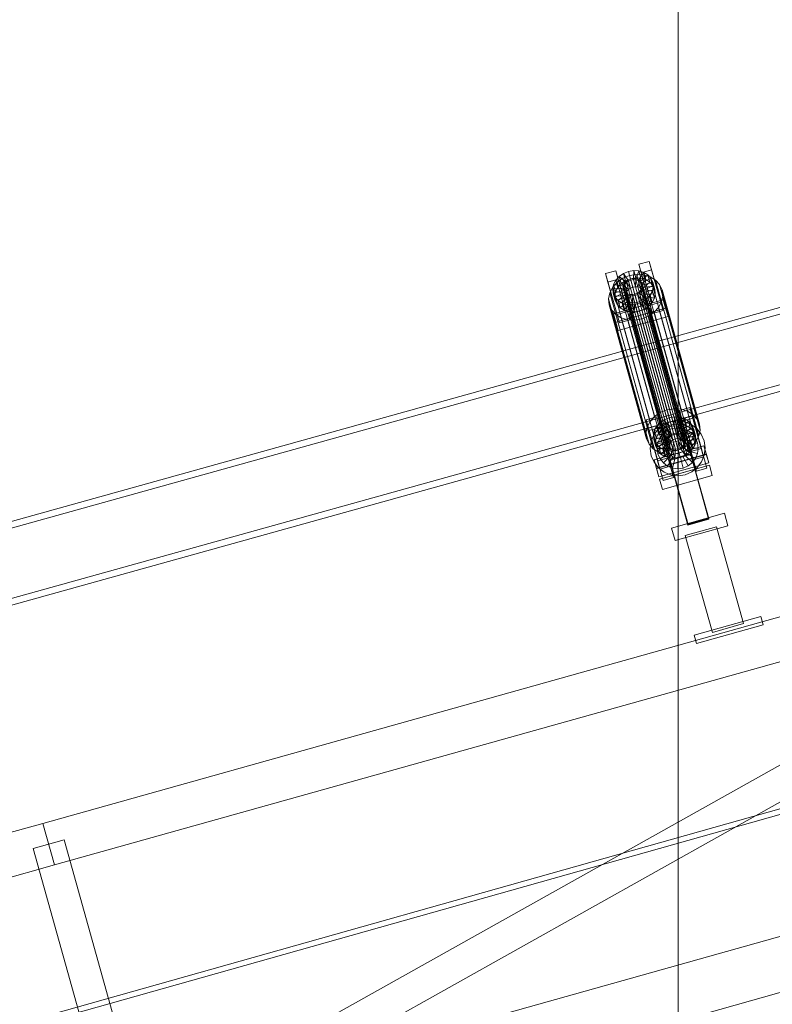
# Model space of a CAD drawing. Header units: millimetres. Extents: x -3490 to 61924, y -72580 to 6847.
# Tile 701 of 1056: x 6040 to 6737, y 1460 to 2372. Entities that reach past the tile are written whole.
import ezdxf

# ---------------------------------------------------------------- set-up
doc = ezdxf.new("R2010")
doc.units = ezdxf.units.MM
doc.layers.add('COTAS_P', color=1, linetype='Continuous', lineweight=0)
doc.layers.add('lateral_C01', color=7, linetype='Continuous', lineweight=0)
doc.dimstyles.new('R19_100', dxfattribs={"dimtxt": 250, "dimasz": 150, "dimexe": 150, "dimexo": 80, "dimgap": 100, "dimtad": 1, "dimtih": 1, "dimtoh": 1, "dimdsep": 46, "dimcen": 0.09, "dimadec": 0, "dimazin": 0, "dimtfac": 1, "dimtdec": 4, "dimtofl": 0, "dimtmove": 0, "dimatfit": 3, "dimfxl": 1, "dimtolj": 1, "dimtzin": 0, "dimarcsym": 0})

# ---------------------------------------------------------------- blocks, each defined once
blk = doc.blocks.new('DIM_R29_1')
at = {"layer": 'COTAS_P'}
for p, q in [((807.35, 1106.67), (9950.73, 3666.67)), ((9950.73, 3666.67), (9794.15, 3669.56)), ((9950.73, 3666.67), (9818.41, 3582.9)), ((10193.38, 2800), (9950.73, 3666.67)), ((807.35, 1106.67), (939.66, 1190.45)), ((1050, 240), (807.35, 1106.67)), ((807.35, 1106.67), (963.92, 1103.78))]:
    blk.add_line(p, q, dxfattribs=at)
blk.add_text('9495 P', height=250, rotation=15.64139, dxfattribs=at).set_placement((5352.08, 2482.97))
blk = doc.blocks.new('DIM_R29_27')
at = {"layer": 'COTAS_P'}
for p, q in [((5950, 3700), (6650, 3700)), ((6650, 3700), (6605, 3550)), ((6650, 1100), (6650, 3700)), ((6650, 3700), (6695, 3550)), ((6650, 1100), (6605, 1250)), ((6650, 1100), (6695, 1250)), ((5950, 1100), (6650, 1100))]:
    blk.add_line(p, q, dxfattribs=at)
blk.add_text('2600 P', height=250, rotation=90, dxfattribs=at).set_placement((6550, 2400))

msp = doc.modelspace()

# ---------------------------------------------------------------- linework, layer by layer
at = {"layer": 'lateral_C01'}
for p, q in [((1103.221, 51.156), (10242.208, 2626.749)), ((1104.577, 46.344), (10243.564, 2621.936)), ((7566.897, 2333.96), (6622.738, 2071.346)), ((6624.345, 2065.566), (7568.505, 2328.179)), ((6641.182, 2005.035), (7585.341, 2267.648)), ((7586.949, 2261.867), (6642.79, 1999.254)), ((6613.593, 2145.094), (6623.223, 2147.79)), ((6615.745, 2137.357), (6613.593, 2145.094)), ((6613.593, 2145.094), (6624.226, 2107.239)), ((6623.223, 2147.79), (6625.374, 2140.054)), ((6633.855, 2109.936), (6623.223, 2147.79)), ((6582.778, 2136.466), (6592.408, 2139.162)), ((6584.93, 2128.73), (6582.778, 2136.466)), ((6582.778, 2136.466), (6593.411, 2098.612)), ((6592.335, 2130.41), (6595.456, 2133.852)), ((6592.408, 2139.162), (6594.559, 2131.426)), ((6603.04, 2101.308), (6592.408, 2139.162)), ((6595.456, 2133.852), (6599.448, 2136.584)), ((6602.189, 2128.37), (6595.456, 2133.852)), ((6595.456, 2133.852), (6597.3, 2127.221)), ((6598.943, 2132.172), (6605.082, 2134.627)), ((6599.448, 2136.584), (6604.04, 2138.421)), ((6604.08, 2129.665), (6599.448, 2136.584)), ((6599.448, 2136.584), (6601.292, 2129.953)), ((6604.04, 2138.421), (6608.919, 2139.236)), ((6606.255, 2130.535), (6604.04, 2138.421)), ((6604.04, 2138.421), (6605.884, 2131.79)), ((6605.082, 2134.627), (6611.604, 2135.716)), ((6605.082, 2134.627), (6639.665, 2010.292)), ((6608.566, 2130.921), (6608.919, 2139.236)), ((6608.919, 2139.236), (6613.752, 2138.975)), ((6608.919, 2139.236), (6610.763, 2132.605)), ((6610.856, 2130.797), (6613.752, 2138.975)), ((6611.604, 2135.716), (6618.065, 2135.367)), ((6611.604, 2135.716), (6646.187, 2011.382)), ((6612.967, 2130.172), (6618.21, 2137.654)), ((6613.752, 2138.975), (6618.21, 2137.654)), ((6613.752, 2138.975), (6615.597, 2132.344)), ((6614.758, 2129.087), (6621.99, 2135.365)), ((6625.374, 2140.054), (6615.745, 2137.357)), ((6626.378, 2099.503), (6615.745, 2137.357)), ((6618.065, 2135.367), (6624.025, 2133.602)), ((6618.065, 2135.367), (6652.648, 2011.032)), ((6618.21, 2137.654), (6621.99, 2135.365)), ((6618.21, 2137.654), (6620.055, 2131.023)), ((6621.99, 2135.365), (6624.832, 2132.263)), ((6621.99, 2135.365), (6623.834, 2128.734)), ((6624.025, 2133.602), (6629.077, 2130.542)), ((6624.025, 2133.602), (6658.608, 2009.267)), ((6625.374, 2140.054), (6636.007, 2102.199)), ((6594.559, 2131.426), (6584.93, 2128.73)), ((6595.563, 2090.875), (6584.93, 2128.73)), ((6589.434, 2123.917), (6593.606, 2128.519)), ((6589.487, 2122.367), (6590.299, 2126.492)), ((6590.299, 2126.492), (6592.335, 2130.41)), ((6599.746, 2124.884), (6590.299, 2126.492)), ((6590.299, 2126.492), (6592.144, 2119.861)), ((6600.711, 2126.74), (6592.335, 2130.41)), ((6592.335, 2130.41), (6594.18, 2123.779)), ((6593.606, 2128.519), (6598.943, 2132.172)), ((6593.606, 2128.519), (6628.189, 2004.184)), ((6597.3, 2127.221), (6594.18, 2123.779)), ((6594.559, 2131.426), (6605.192, 2093.571)), ((6601.292, 2129.953), (6597.3, 2127.221)), ((6597.3, 2127.221), (6604.033, 2121.739)), ((6598.943, 2132.172), (6633.526, 2007.837)), ((6599.054, 2124.035), (6599.439, 2125.989)), ((6599.275, 2122.116), (6599.054, 2124.035)), ((6599.054, 2124.035), (6639.17, 1979.807)), ((6599.746, 2124.884), (6599.361, 2122.93)), ((6599.439, 2125.989), (6600.403, 2127.845)), ((6599.439, 2125.989), (6639.555, 1981.761)), ((6600.711, 2126.74), (6599.746, 2124.884)), ((6601.591, 2118.253), (6599.746, 2124.884)), ((6600.403, 2127.845), (6601.882, 2129.476)), ((6600.403, 2127.845), (6640.52, 1983.617)), ((6602.189, 2128.37), (6600.711, 2126.74)), ((6602.555, 2120.109), (6600.711, 2126.74)), ((6605.884, 2131.79), (6601.292, 2129.953)), ((6601.292, 2129.953), (6605.924, 2123.033)), ((6601.882, 2129.476), (6603.773, 2130.77)), ((6601.882, 2129.476), (6641.998, 1985.247)), ((6604.08, 2129.665), (6602.189, 2128.37)), ((6604.033, 2121.739), (6602.189, 2128.37)), ((6603.773, 2130.77), (6605.948, 2131.64)), ((6603.773, 2130.77), (6643.889, 1986.542)), ((6606.255, 2130.535), (6604.08, 2129.665)), ((6605.924, 2123.033), (6604.08, 2129.665)), ((6610.763, 2132.605), (6605.884, 2131.79)), ((6605.884, 2131.79), (6608.1, 2123.903)), ((6605.948, 2131.64), (6608.259, 2132.026)), ((6605.948, 2131.64), (6646.064, 1987.411)), ((6608.566, 2130.921), (6606.255, 2130.535)), ((6608.1, 2123.903), (6606.255, 2130.535)), ((6608.1, 2123.903), (6610.411, 2124.29)), ((6608.259, 2132.026), (6610.548, 2131.902)), ((6608.259, 2132.026), (6648.375, 1987.798)), ((6610.856, 2130.797), (6608.566, 2130.921)), ((6610.411, 2124.29), (6608.566, 2130.921)), ((6610.763, 2132.605), (6610.411, 2124.29)), ((6610.411, 2124.29), (6612.7, 2124.166)), ((6610.548, 2131.902), (6612.66, 2131.277)), ((6610.548, 2131.902), (6650.665, 1987.674)), ((6615.597, 2132.344), (6610.763, 2132.605)), ((6612.967, 2130.172), (6610.856, 2130.797)), ((6612.7, 2124.166), (6610.856, 2130.797)), ((6612.66, 2131.277), (6614.45, 2130.192)), ((6612.66, 2131.277), (6652.776, 1987.048)), ((6615.597, 2132.344), (6612.7, 2124.166)), ((6612.7, 2124.166), (6614.812, 2123.54)), ((6614.758, 2129.087), (6612.967, 2130.172)), ((6614.812, 2123.54), (6612.967, 2130.172)), ((6614.45, 2130.192), (6615.797, 2128.723)), ((6614.45, 2130.192), (6654.567, 1985.964)), ((6616.104, 2127.618), (6614.758, 2129.087)), ((6616.602, 2122.456), (6614.758, 2129.087)), ((6620.055, 2131.023), (6614.812, 2123.54)), ((6620.055, 2131.023), (6615.597, 2132.344)), ((6615.797, 2128.723), (6616.608, 2126.969)), ((6615.797, 2128.723), (6655.913, 1984.495)), ((6616.104, 2127.618), (6624.832, 2132.263)), ((6616.916, 2125.863), (6616.104, 2127.618)), ((6617.949, 2120.987), (6616.104, 2127.618)), ((6616.829, 2125.049), (6616.444, 2123.095)), ((6623.834, 2128.734), (6616.602, 2122.456)), ((6616.608, 2126.969), (6616.829, 2125.049)), ((6656.725, 1982.74), (6616.608, 2126.969)), ((6616.829, 2125.049), (6656.945, 1980.821)), ((6626.545, 2128.56), (6616.916, 2125.863)), ((6616.916, 2125.863), (6618.76, 2119.232)), ((6617.136, 2123.944), (6616.916, 2125.863)), ((6617.136, 2123.944), (6627.011, 2124.507)), ((6626.677, 2125.632), (6617.949, 2120.987)), ((6623.834, 2128.734), (6620.055, 2131.023)), ((6626.677, 2125.632), (6623.834, 2128.734)), ((6624.832, 2132.263), (6626.545, 2128.56)), ((6624.832, 2132.263), (6626.677, 2125.632)), ((6627.011, 2124.507), (6626.198, 2120.381)), ((6628.39, 2121.928), (6626.545, 2128.56)), ((6626.545, 2128.56), (6627.011, 2124.507)), ((6628.39, 2121.928), (6626.677, 2125.632)), ((6627.011, 2124.507), (6628.856, 2117.876)), ((6629.077, 2130.542), (6632.878, 2126.395)), ((6629.077, 2130.542), (6663.66, 2006.207)), ((6632.878, 2126.395), (6635.167, 2121.444)), ((6632.878, 2126.395), (6667.461, 2002.06)), ((6585.626, 2113.165), (6586.712, 2118.68)), ((6586.712, 2118.68), (6589.434, 2123.917)), ((6586.712, 2118.68), (6621.295, 1994.345)), ((6589.434, 2123.917), (6624.017, 1999.582)), ((6599.361, 2122.93), (6589.487, 2122.367)), ((6589.487, 2122.367), (6591.331, 2115.736)), ((6589.952, 2118.314), (6589.487, 2122.367)), ((6599.582, 2121.01), (6589.952, 2118.314)), ((6589.952, 2118.314), (6591.797, 2111.683)), ((6591.665, 2114.611), (6589.952, 2118.314)), ((6592.144, 2119.861), (6591.331, 2115.736)), ((6591.331, 2115.736), (6601.206, 2116.299)), ((6591.331, 2115.736), (6591.797, 2111.683)), ((6600.393, 2119.256), (6591.665, 2114.611)), ((6594.18, 2123.779), (6592.144, 2119.861)), ((6592.144, 2119.861), (6601.591, 2118.253)), ((6594.18, 2123.779), (6602.555, 2120.109)), ((6601.74, 2117.787), (6594.508, 2111.508)), ((6603.53, 2116.702), (6598.287, 2109.219)), ((6600.086, 2120.361), (6599.275, 2122.116)), ((6599.275, 2122.116), (6639.391, 1977.887)), ((6601.206, 2116.299), (6599.361, 2122.93)), ((6599.361, 2122.93), (6599.582, 2121.01)), ((6601.427, 2114.379), (6599.582, 2121.01)), ((6599.582, 2121.01), (6600.393, 2119.256)), ((6601.433, 2118.892), (6600.086, 2120.361)), ((6600.086, 2120.361), (6640.202, 1976.133)), ((6602.238, 2112.625), (6600.393, 2119.256)), ((6600.393, 2119.256), (6601.74, 2117.787)), ((6601.206, 2116.299), (6601.591, 2118.253)), ((6601.427, 2114.379), (6601.206, 2116.299)), ((6603.223, 2117.807), (6601.433, 2118.892)), ((6601.433, 2118.892), (6641.549, 1974.663)), ((6601.591, 2118.253), (6602.555, 2120.109)), ((6603.585, 2111.155), (6601.74, 2117.787)), ((6601.74, 2117.787), (6603.53, 2116.702)), ((6602.555, 2120.109), (6604.033, 2121.739)), ((6605.642, 2116.077), (6602.746, 2107.899)), ((6605.335, 2117.182), (6603.223, 2117.807)), ((6603.223, 2117.807), (6643.339, 1973.579)), ((6605.375, 2110.071), (6603.53, 2116.702)), ((6603.53, 2116.702), (6605.642, 2116.077)), ((6604.033, 2121.739), (6605.924, 2123.033)), ((6607.624, 2117.058), (6605.335, 2117.182)), ((6605.335, 2117.182), (6645.451, 1972.954)), ((6607.486, 2109.446), (6605.642, 2116.077)), ((6605.642, 2116.077), (6607.931, 2115.953)), ((6605.924, 2123.033), (6608.1, 2123.903)), ((6607.931, 2115.953), (6607.579, 2107.638)), ((6609.935, 2117.444), (6607.624, 2117.058)), ((6607.624, 2117.058), (6647.74, 1972.83)), ((6607.931, 2115.953), (6610.243, 2116.339)), ((6609.776, 2109.322), (6607.931, 2115.953)), ((6612.11, 2118.314), (6609.935, 2117.444)), ((6609.935, 2117.444), (6650.051, 1973.216)), ((6610.243, 2116.339), (6612.418, 2117.209)), ((6610.243, 2116.339), (6612.458, 2108.453)), ((6612.087, 2109.708), (6610.243, 2116.339)), ((6614.001, 2119.609), (6612.11, 2118.314)), ((6612.11, 2118.314), (6652.227, 1974.086)), ((6612.418, 2117.209), (6614.309, 2118.503)), ((6612.418, 2117.209), (6617.05, 2110.289)), ((6614.262, 2110.578), (6612.418, 2117.209)), ((6615.479, 2121.239), (6614.001, 2119.609)), ((6614.001, 2119.609), (6654.118, 1975.38)), ((6614.309, 2118.503), (6615.787, 2120.134)), ((6614.309, 2118.503), (6621.042, 2113.022)), ((6616.153, 2111.872), (6614.309, 2118.503)), ((6614.812, 2123.54), (6616.602, 2122.456)), ((6616.444, 2123.095), (6615.479, 2121.239)), ((6615.479, 2121.239), (6655.596, 1977.011)), ((6615.787, 2120.134), (6616.751, 2121.989)), ((6615.787, 2120.134), (6624.162, 2116.464)), ((6617.631, 2113.503), (6615.787, 2120.134)), ((6616.444, 2123.095), (6656.56, 1978.866)), ((6616.602, 2122.456), (6617.949, 2120.987)), ((6616.751, 2121.989), (6617.136, 2123.944)), ((6616.751, 2121.989), (6626.198, 2120.381)), ((6618.596, 2115.358), (6616.751, 2121.989)), ((6618.981, 2117.313), (6617.136, 2123.944)), ((6618.596, 2115.358), (6617.631, 2113.503)), ((6617.949, 2120.987), (6618.76, 2119.232)), ((6618.981, 2117.313), (6618.596, 2115.358)), ((6628.043, 2113.75), (6618.596, 2115.358)), ((6618.76, 2119.232), (6628.39, 2121.928)), ((6618.76, 2119.232), (6618.981, 2117.313)), ((6628.856, 2117.876), (6618.981, 2117.313)), ((6624.162, 2116.464), (6621.042, 2113.022)), ((6626.198, 2120.381), (6624.162, 2116.464)), ((6624.162, 2116.464), (6626.007, 2109.833)), ((6626.198, 2120.381), (6628.043, 2113.75)), ((6628.043, 2113.75), (6628.856, 2117.876)), ((6628.856, 2117.876), (6628.39, 2121.928)), ((6635.79, 2116.026), (6634.704, 2110.51)), ((6635.167, 2121.444), (6635.79, 2116.026)), ((6669.751, 1997.109), (6635.167, 2121.444)), ((6635.79, 2116.026), (6670.373, 1991.691)), ((6586.249, 2107.747), (6585.626, 2113.165)), ((6585.626, 2113.165), (6620.209, 1988.83)), ((6588.538, 2102.796), (6586.249, 2107.747)), ((6586.249, 2107.747), (6620.832, 1983.412)), ((6590.079, 2099.38), (6636.301, 2112.322)), ((6591.665, 2114.611), (6593.51, 2107.979)), ((6594.508, 2111.508), (6591.665, 2114.611)), ((6591.797, 2111.683), (6601.427, 2114.379)), ((6591.797, 2111.683), (6593.51, 2107.979)), ((6593.51, 2107.979), (6602.238, 2112.625)), ((6593.51, 2107.979), (6596.353, 2104.877)), ((6594.508, 2111.508), (6596.353, 2104.877)), ((6598.287, 2109.219), (6594.508, 2111.508)), ((6596.353, 2104.877), (6603.585, 2111.155)), ((6598.287, 2109.219), (6600.132, 2102.588)), ((6602.746, 2107.899), (6598.287, 2109.219)), ((6600.132, 2102.588), (6605.375, 2110.071)), ((6602.238, 2112.625), (6601.427, 2114.379)), ((6603.585, 2111.155), (6602.238, 2112.625)), ((6602.746, 2107.899), (6604.59, 2101.268)), ((6607.579, 2107.638), (6602.746, 2107.899)), ((6605.375, 2110.071), (6603.585, 2111.155)), ((6604.59, 2101.268), (6607.486, 2109.446)), ((6607.486, 2109.446), (6605.375, 2110.071)), ((6609.776, 2109.322), (6607.486, 2109.446)), ((6612.458, 2108.453), (6607.579, 2107.638)), ((6607.579, 2107.638), (6609.423, 2101.006)), ((6609.423, 2101.006), (6609.776, 2109.322)), ((6612.087, 2109.708), (6609.776, 2109.322)), ((6614.262, 2110.578), (6612.087, 2109.708)), ((6614.302, 2101.822), (6612.087, 2109.708)), ((6617.05, 2110.289), (6612.458, 2108.453)), ((6612.458, 2108.453), (6614.302, 2101.822)), ((6616.153, 2111.872), (6614.262, 2110.578)), ((6618.894, 2103.658), (6614.262, 2110.578)), ((6617.631, 2113.503), (6616.153, 2111.872)), ((6622.886, 2106.39), (6616.153, 2111.872)), ((6621.042, 2113.022), (6617.05, 2110.289)), ((6617.05, 2110.289), (6618.894, 2103.658)), ((6626.007, 2109.833), (6617.631, 2113.503)), ((6618.894, 2103.658), (6622.886, 2106.39)), ((6621.042, 2113.022), (6622.886, 2106.39)), ((6622.886, 2106.39), (6626.007, 2109.833)), ((6633.855, 2109.936), (6624.226, 2107.239)), ((6624.226, 2107.239), (6626.378, 2099.503)), ((6626.007, 2109.833), (6628.043, 2113.75)), ((6634.704, 2110.51), (6631.982, 2105.273)), ((6636.007, 2102.199), (6633.855, 2109.936)), ((6634.704, 2110.51), (6669.287, 1986.176)), ((6636.301, 2112.322), (6638.453, 2104.585)), ((6638.516, 2104.435), (6636.301, 2112.322)), ((6592.339, 2098.649), (6588.538, 2102.796)), ((6588.538, 2102.796), (6623.121, 1978.461)), ((6592.231, 2091.644), (6590.079, 2099.38)), ((6590.079, 2099.38), (6592.294, 2091.494)), ((6638.453, 2104.585), (6592.231, 2091.644)), ((6638.516, 2104.435), (6592.294, 2091.494)), ((6597.391, 2095.589), (6592.339, 2098.649)), ((6592.339, 2098.649), (6626.922, 1974.314)), ((6603.04, 2101.308), (6593.411, 2098.612)), ((6593.411, 2098.612), (6595.563, 2090.875)), ((6594.446, 2083.757), (6640.668, 2096.699)), ((6596.353, 2104.877), (6600.132, 2102.588)), ((6600.132, 2102.588), (6604.59, 2101.268)), ((6605.192, 2093.571), (6603.04, 2101.308)), ((6604.59, 2101.268), (6609.423, 2101.006)), ((6604.602, 2099.409), (6623.861, 2104.802)), ((6604.671, 2099.164), (6604.602, 2099.409)), ((6659.233, 1904.298), (6604.602, 2099.409)), ((6623.93, 2104.556), (6604.671, 2099.164)), ((6659.302, 1904.053), (6604.671, 2099.164)), ((6609.423, 2101.006), (6614.302, 2101.822)), ((6614.302, 2101.822), (6618.894, 2103.658)), ((6622.473, 2097.019), (6616.335, 2094.564)), ((6627.81, 2100.672), (6622.473, 2097.019)), ((6622.473, 2097.019), (6657.057, 1972.684)), ((6623.861, 2104.802), (6623.93, 2104.556)), ((6678.493, 1909.691), (6623.861, 2104.802)), ((6623.93, 2104.556), (6678.561, 1909.446)), ((6626.378, 2099.503), (6636.007, 2102.199)), ((6631.982, 2105.273), (6627.81, 2100.672)), ((6627.81, 2100.672), (6662.394, 1976.337)), ((6631.982, 2105.273), (6666.565, 1980.939)), ((6638.453, 2104.585), (6640.668, 2096.699)), ((6640.668, 2096.699), (6638.516, 2104.435)), ((6594.446, 2083.757), (6592.231, 2091.644)), ((6592.294, 2091.494), (6594.446, 2083.757)), ((6595.563, 2090.875), (6605.192, 2093.571)), ((6603.351, 2093.824), (6597.391, 2095.589)), ((6597.391, 2095.589), (6631.974, 1971.254)), ((6609.812, 2093.474), (6603.351, 2093.824)), ((6603.351, 2093.824), (6637.934, 1969.489)), ((6616.335, 2094.564), (6609.812, 2093.474)), ((6609.812, 2093.474), (6644.395, 1969.139)), ((6616.335, 2094.564), (6650.918, 1970.229)), ((6622.738, 2071.346), (5678.578, 1808.733)), ((6641.182, 2005.035), (6622.738, 2071.346)), ((6622.738, 2071.346), (6624.345, 2065.566)), ((5680.186, 1802.953), (6624.345, 2065.566)), ((6624.345, 2065.566), (6642.79, 1999.254)), ((6633.526, 2007.837), (6628.189, 2004.184)), ((6639.665, 2010.292), (6633.526, 2007.837)), ((6646.187, 2011.382), (6639.665, 2010.292)), ((6652.648, 2011.032), (6646.187, 2011.382)), ((6651.25, 2009.707), (6660.88, 2012.403)), ((6653.402, 2001.971), (6651.25, 2009.707)), ((6651.25, 2009.707), (6661.883, 1971.853)), ((6658.608, 2009.267), (6652.648, 2011.032)), ((6663.66, 2006.207), (6658.608, 2009.267)), ((6660.88, 2012.403), (6663.032, 2004.667)), ((6671.513, 1974.549), (6660.88, 2012.403)), ((6667.461, 2002.06), (6663.66, 2006.207)), ((5697.022, 1742.421), (6641.182, 2005.035)), ((6642.79, 1999.254), (5698.63, 1736.641)), ((6620.435, 2001.079), (6630.065, 2003.776)), ((6622.587, 1993.343), (6620.435, 2001.079)), ((6620.435, 2001.079), (6631.068, 1963.225)), ((6624.017, 1999.582), (6621.295, 1994.345)), ((6628.189, 2004.184), (6624.017, 1999.582)), ((6629.992, 1995.023), (6633.113, 1998.465)), ((6630.065, 2003.776), (6632.217, 1996.039)), ((6640.698, 1965.921), (6630.065, 2003.776)), ((6631.477, 1992.553), (6636.692, 1996.648)), ((6633.113, 1998.465), (6637.105, 2001.198)), ((6639.846, 1992.984), (6633.113, 1998.465)), ((6633.113, 1998.465), (6634.957, 1991.834)), ((6636.692, 1996.648), (6642.79, 1999.254)), ((6637.105, 2001.198), (6641.697, 2003.034)), ((6641.737, 1994.278), (6637.105, 2001.198)), ((6637.105, 2001.198), (6638.95, 1994.567)), ((6643.542, 1996.403), (6638.95, 1994.567)), ((6641.697, 2003.034), (6646.576, 2003.849)), ((6643.912, 1995.148), (6641.697, 2003.034)), ((6641.697, 2003.034), (6643.542, 1996.403)), ((6642.79, 1999.254), (6649.354, 2000.193)), ((6648.42, 1997.218), (6643.542, 1996.403)), ((6643.542, 1996.403), (6645.757, 1988.517)), ((6646.223, 1995.534), (6646.576, 2003.849)), ((6646.576, 2003.849), (6651.409, 2003.588)), ((6646.576, 2003.849), (6648.42, 1997.218)), ((6648.42, 1997.218), (6648.068, 1988.903)), ((6653.254, 1996.957), (6648.42, 1997.218)), ((6648.513, 1995.41), (6651.409, 2003.588)), ((6649.354, 2000.193), (6655.937, 1999.401)), ((6653.254, 1996.957), (6650.357, 1988.779)), ((6650.625, 1994.785), (6655.867, 2002.268)), ((6651.409, 2003.588), (6655.867, 2002.268)), ((6651.409, 2003.588), (6653.254, 1996.957)), ((6652.415, 1993.7), (6659.647, 1999.979)), ((6657.712, 1995.637), (6653.254, 1996.957)), ((6663.032, 2004.667), (6653.402, 2001.971)), ((6664.035, 1964.116), (6653.402, 2001.971)), ((6653.761, 1992.231), (6662.49, 1996.876)), ((6654.029, 1999.909), (6663.659, 2002.605)), ((6654.029, 1999.909), (6666.971, 1953.686)), ((6655.867, 2002.268), (6659.647, 1999.979)), ((6655.867, 2002.268), (6657.712, 1995.637)), ((6655.937, 1999.401), (6662.091, 1996.932)), ((6659.647, 1999.979), (6662.49, 1996.876)), ((6659.647, 1999.979), (6661.491, 1993.347)), ((6662.091, 1996.932), (6667.396, 1992.955)), ((6662.49, 1996.876), (6664.202, 1993.173)), ((6662.49, 1996.876), (6664.334, 1990.245)), ((6663.032, 2004.667), (6673.664, 1966.812)), ((6676.601, 1956.382), (6663.659, 2002.605)), ((6669.751, 1997.109), (6667.461, 2002.06)), ((6670.373, 1991.691), (6669.751, 1997.109)), ((6621.295, 1994.345), (6620.209, 1988.83)), ((6620.209, 1988.83), (6620.832, 1983.412)), ((6632.217, 1996.039), (6622.587, 1993.343)), ((6633.22, 1955.489), (6622.587, 1993.343)), ((6623.214, 1991.281), (6632.844, 1993.977)), ((6623.214, 1991.281), (6636.156, 1945.059)), ((6625.031, 1981.094), (6627.5, 1987.248)), ((6627.144, 1986.98), (6627.956, 1991.106)), ((6637.019, 1987.543), (6627.144, 1986.98)), ((6627.5, 1987.248), (6631.477, 1992.553)), ((6627.956, 1991.106), (6629.992, 1995.023)), ((6637.404, 1989.498), (6627.956, 1991.106)), ((6627.956, 1991.106), (6629.801, 1984.475)), ((6631.837, 1988.392), (6629.801, 1984.475)), ((6638.368, 1991.353), (6629.992, 1995.023)), ((6629.992, 1995.023), (6631.837, 1988.392)), ((6634.957, 1991.834), (6631.837, 1988.392)), ((6631.837, 1988.392), (6640.212, 1984.722)), ((6632.217, 1996.039), (6642.849, 1958.185)), ((6645.786, 1947.755), (6632.844, 1993.977)), ((6633.078, 1984.11), (6636.053, 1988.078)), ((6638.95, 1994.567), (6634.957, 1991.834)), ((6634.957, 1991.834), (6641.691, 1986.352)), ((6636.053, 1988.078), (6639.954, 1991.142)), ((6643.203, 1981.087), (6636.053, 1988.078)), ((6637.404, 1989.498), (6637.019, 1987.543)), ((6638.863, 1980.912), (6637.019, 1987.543)), ((6637.019, 1987.543), (6637.239, 1985.624)), ((6638.368, 1991.353), (6637.404, 1989.498)), ((6639.248, 1982.866), (6637.404, 1989.498)), ((6639.846, 1992.984), (6638.368, 1991.353)), ((6640.212, 1984.722), (6638.368, 1991.353)), ((6638.95, 1994.567), (6643.582, 1987.647)), ((6641.737, 1994.278), (6639.846, 1992.984)), ((6641.691, 1986.352), (6639.846, 1992.984)), ((6639.954, 1991.142), (6644.515, 1993.091)), ((6645.051, 1982.538), (6639.954, 1991.142)), ((6641.691, 1986.352), (6643.582, 1987.647)), ((6643.912, 1995.148), (6641.737, 1994.278)), ((6643.582, 1987.647), (6641.737, 1994.278)), ((6643.582, 1987.647), (6645.757, 1988.517)), ((6646.064, 1987.411), (6643.889, 1986.542)), ((6646.223, 1995.534), (6643.912, 1995.148)), ((6645.757, 1988.517), (6643.912, 1995.148)), ((6644.515, 1993.091), (6649.425, 1993.793)), ((6647.211, 1983.461), (6644.515, 1993.091)), ((6645.757, 1988.517), (6648.068, 1988.903)), ((6648.375, 1987.798), (6646.064, 1987.411)), ((6648.513, 1995.41), (6646.223, 1995.534)), ((6648.068, 1988.903), (6646.223, 1995.534)), ((6648.068, 1988.903), (6650.357, 1988.779)), ((6650.665, 1987.674), (6648.375, 1987.798)), ((6650.625, 1994.785), (6648.513, 1995.41)), ((6650.357, 1988.779), (6648.513, 1995.41)), ((6649.537, 1983.794), (6649.425, 1993.793)), ((6649.425, 1993.793), (6654.35, 1993.201)), ((6650.357, 1988.779), (6652.469, 1988.154)), ((6652.415, 1993.7), (6650.625, 1994.785)), ((6652.469, 1988.154), (6650.625, 1994.785)), ((6652.776, 1987.048), (6650.665, 1987.674)), ((6651.87, 1983.514), (6654.35, 1993.201)), ((6653.761, 1992.231), (6652.415, 1993.7)), ((6654.259, 1987.069), (6652.415, 1993.7)), ((6657.712, 1995.637), (6652.469, 1988.154)), ((6652.469, 1988.154), (6654.259, 1987.069)), ((6654.573, 1990.477), (6653.761, 1992.231)), ((6655.606, 1985.6), (6653.761, 1992.231)), ((6654.05, 1982.639), (6658.953, 1991.354)), ((6661.491, 1993.347), (6654.259, 1987.069)), ((6654.35, 1993.201), (6658.953, 1991.354)), ((6654.408, 1986.603), (6654.793, 1988.557)), ((6664.202, 1993.173), (6654.573, 1990.477)), ((6654.573, 1990.477), (6656.417, 1983.846)), ((6654.793, 1988.557), (6654.573, 1990.477)), ((6654.793, 1988.557), (6664.668, 1989.12)), ((6656.638, 1981.926), (6654.793, 1988.557)), ((6664.334, 1990.245), (6655.606, 1985.6)), ((6655.93, 1981.229), (6662.922, 1988.379)), ((6661.491, 1993.347), (6657.712, 1995.637)), ((6658.953, 1991.354), (6662.922, 1988.379)), ((6664.334, 1990.245), (6661.491, 1993.347)), ((6662.922, 1988.379), (6665.985, 1984.478)), ((6664.668, 1989.12), (6663.856, 1984.995)), ((6666.047, 1986.542), (6664.202, 1993.173)), ((6664.202, 1993.173), (6664.668, 1989.12)), ((6666.047, 1986.542), (6664.334, 1990.245)), ((6664.668, 1989.12), (6666.513, 1982.489)), ((6667.396, 1992.955), (6671.491, 1987.74)), ((6669.287, 1986.176), (6670.373, 1991.691)), ((6671.491, 1987.74), (6674.097, 1981.643)), ((6620.832, 1983.412), (6623.121, 1978.461)), ((6623.121, 1978.461), (6626.922, 1974.314)), ((6624.24, 1974.51), (6625.031, 1981.094)), ((6627.144, 1986.98), (6628.988, 1980.349)), ((6627.61, 1982.927), (6627.144, 1986.98)), ((6637.239, 1985.624), (6627.61, 1982.927)), ((6627.61, 1982.927), (6629.454, 1976.296)), ((6629.322, 1979.224), (6627.61, 1982.927)), ((6629.801, 1984.475), (6628.988, 1980.349)), ((6628.988, 1980.349), (6638.863, 1980.912)), ((6628.988, 1980.349), (6629.454, 1976.296)), ((6638.051, 1983.869), (6629.322, 1979.224)), ((6629.322, 1979.224), (6631.167, 1972.593)), ((6632.165, 1976.122), (6629.322, 1979.224)), ((6629.454, 1976.296), (6639.084, 1978.992)), ((6629.801, 1984.475), (6639.248, 1982.866)), ((6630.639, 1974.582), (6631.231, 1979.506)), ((6631.231, 1979.506), (6633.078, 1984.11)), ((6640.919, 1977.027), (6631.231, 1979.506)), ((6639.397, 1982.4), (6632.165, 1976.122)), ((6641.794, 1979.207), (6633.078, 1984.11)), ((6641.187, 1981.316), (6635.945, 1973.833)), ((6639.084, 1978.992), (6637.239, 1985.624)), ((6637.239, 1985.624), (6638.051, 1983.869)), ((6639.895, 1977.238), (6638.051, 1983.869)), ((6638.051, 1983.869), (6639.397, 1982.4)), ((6638.863, 1980.912), (6639.248, 1982.866)), ((6639.084, 1978.992), (6638.863, 1980.912)), ((6639.895, 1977.238), (6639.084, 1978.992)), ((6639.555, 1981.761), (6639.17, 1979.807)), ((6639.17, 1979.807), (6639.391, 1977.887)), ((6639.248, 1982.866), (6640.212, 1984.722)), ((6641.242, 1975.769), (6639.397, 1982.4)), ((6639.397, 1982.4), (6641.187, 1981.316)), ((6640.52, 1983.617), (6639.555, 1981.761)), ((6640.212, 1984.722), (6641.691, 1986.352)), ((6643.299, 1980.69), (6640.403, 1972.512)), ((6641.998, 1985.247), (6640.52, 1983.617)), ((6640.919, 1977.027), (6641.794, 1979.207)), ((6643.032, 1974.684), (6641.187, 1981.316)), ((6641.187, 1981.316), (6643.299, 1980.69)), ((6641.794, 1979.207), (6643.203, 1981.087)), ((6643.889, 1986.542), (6641.998, 1985.247)), ((6643.203, 1981.087), (6645.051, 1982.538)), ((6645.144, 1974.059), (6643.299, 1980.69)), ((6643.299, 1980.69), (6645.589, 1980.566)), ((6645.051, 1982.538), (6647.211, 1983.461)), ((6645.589, 1980.566), (6645.236, 1972.251)), ((6645.589, 1980.566), (6647.9, 1980.952)), ((6647.433, 1973.935), (6645.589, 1980.566)), ((6647.211, 1983.461), (6649.537, 1983.794)), ((6647.9, 1980.952), (6650.075, 1981.822)), ((6647.9, 1980.952), (6650.115, 1973.066)), ((6649.744, 1974.321), (6647.9, 1980.952)), ((6649.537, 1983.794), (6651.87, 1983.514)), ((6650.075, 1981.822), (6651.966, 1983.117)), ((6650.075, 1981.822), (6654.707, 1974.903)), ((6651.919, 1975.191), (6650.075, 1981.822)), ((6651.87, 1983.514), (6654.05, 1982.639)), ((6651.966, 1983.117), (6653.444, 1984.747)), ((6651.966, 1983.117), (6658.699, 1977.635)), ((6653.81, 1976.485), (6651.966, 1983.117)), ((6654.567, 1985.964), (6652.776, 1987.048)), ((6653.444, 1984.747), (6654.408, 1986.603)), ((6653.444, 1984.747), (6661.82, 1981.077)), ((6655.288, 1978.116), (6653.444, 1984.747)), ((6655.288, 1978.116), (6653.81, 1976.485)), ((6654.05, 1982.639), (6655.93, 1981.229)), ((6654.259, 1987.069), (6655.606, 1985.6)), ((6654.408, 1986.603), (6663.856, 1984.995)), ((6656.253, 1979.972), (6654.408, 1986.603)), ((6655.913, 1984.495), (6654.567, 1985.964)), ((6656.253, 1979.972), (6655.288, 1978.116)), ((6663.664, 1974.446), (6655.288, 1978.116)), ((6655.596, 1977.011), (6656.56, 1978.866)), ((6655.606, 1985.6), (6656.417, 1983.846)), ((6656.725, 1982.74), (6655.913, 1984.495)), ((6655.93, 1981.229), (6657.381, 1979.382)), ((6656.638, 1981.926), (6656.253, 1979.972)), ((6665.7, 1978.363), (6656.253, 1979.972)), ((6656.417, 1983.846), (6666.047, 1986.542)), ((6656.417, 1983.846), (6656.638, 1981.926)), ((6656.56, 1978.866), (6656.945, 1980.821)), ((6666.513, 1982.489), (6656.638, 1981.926)), ((6656.945, 1980.821), (6656.725, 1982.74)), ((6657.381, 1979.382), (6665.985, 1984.478)), ((6657.381, 1979.382), (6658.305, 1977.221)), ((6667.934, 1979.917), (6658.305, 1977.221)), ((6661.82, 1981.077), (6658.699, 1977.635)), ((6663.856, 1984.995), (6661.82, 1981.077)), ((6661.82, 1981.077), (6663.664, 1974.446)), ((6662.394, 1976.337), (6666.565, 1980.939)), ((6663.664, 1974.446), (6665.7, 1978.363)), ((6663.856, 1984.995), (6665.7, 1978.363)), ((6665.7, 1978.363), (6666.513, 1982.489)), ((6665.985, 1984.478), (6667.934, 1979.917)), ((6666.513, 1982.489), (6666.047, 1986.542)), ((6666.565, 1980.939), (6669.287, 1986.176)), ((6667.934, 1979.917), (6668.637, 1975.007)), ((6674.097, 1981.643), (6675.036, 1975.079)), ((6625.179, 1967.946), (6624.24, 1974.51)), ((6626.922, 1974.314), (6631.974, 1971.254)), ((6627.736, 1963.993), (6673.958, 1976.935)), ((6629.454, 1976.296), (6631.167, 1972.593)), ((6676.11, 1969.199), (6629.888, 1956.257)), ((6676.174, 1969.049), (6629.951, 1956.107)), ((6640.638, 1974.694), (6630.639, 1974.582)), ((6631.342, 1969.672), (6630.639, 1974.582)), ((6631.167, 1972.593), (6639.895, 1977.238)), ((6631.167, 1972.593), (6634.01, 1969.491)), ((6640.971, 1972.368), (6631.342, 1969.672)), ((6633.291, 1965.111), (6631.342, 1969.672)), ((6631.974, 1971.254), (6637.934, 1969.489)), ((6632.165, 1976.122), (6634.01, 1969.491)), ((6635.945, 1973.833), (6632.165, 1976.122)), ((6641.895, 1970.208), (6633.291, 1965.111)), ((6634.01, 1969.491), (6641.242, 1975.769)), ((6634.01, 1969.491), (6637.789, 1967.201)), ((6635.945, 1973.833), (6637.789, 1967.201)), ((6640.403, 1972.512), (6635.945, 1973.833)), ((6637.789, 1967.201), (6643.032, 1974.684)), ((6637.934, 1969.489), (6644.395, 1969.139)), ((6639.391, 1977.887), (6640.202, 1976.133)), ((6641.242, 1975.769), (6639.895, 1977.238)), ((6640.202, 1976.133), (6641.549, 1974.663)), ((6640.403, 1972.512), (6642.247, 1965.881)), ((6645.236, 1972.251), (6640.403, 1972.512)), ((6640.638, 1974.694), (6640.919, 1977.027)), ((6640.971, 1972.368), (6640.638, 1974.694)), ((6641.895, 1970.208), (6640.971, 1972.368)), ((6643.032, 1974.684), (6641.242, 1975.769)), ((6641.549, 1974.663), (6643.339, 1973.579)), ((6643.346, 1968.36), (6641.895, 1970.208)), ((6642.182, 1964.299), (6661.441, 1969.693)), ((6642.247, 1965.881), (6645.144, 1974.059)), ((6645.144, 1974.059), (6643.032, 1974.684)), ((6643.339, 1973.579), (6645.451, 1972.954)), ((6644.395, 1969.139), (6650.918, 1970.229)), ((6647.433, 1973.935), (6645.144, 1974.059)), ((6650.115, 1973.066), (6645.236, 1972.251)), ((6645.236, 1972.251), (6647.08, 1965.62)), ((6645.451, 1972.954), (6647.74, 1972.83)), ((6647.08, 1965.62), (6647.433, 1973.935)), ((6649.744, 1974.321), (6647.433, 1973.935)), ((6647.74, 1972.83), (6650.051, 1973.216)), ((6651.919, 1975.191), (6649.744, 1974.321)), ((6651.959, 1966.435), (6649.744, 1974.321)), ((6650.051, 1973.216), (6652.227, 1974.086)), ((6654.707, 1974.903), (6650.115, 1973.066)), ((6650.115, 1973.066), (6651.959, 1966.435)), ((6650.918, 1970.229), (6657.057, 1972.684)), ((6653.81, 1976.485), (6651.919, 1975.191)), ((6656.551, 1968.271), (6651.919, 1975.191)), ((6652.227, 1974.086), (6654.118, 1975.38)), ((6660.544, 1971.004), (6653.81, 1976.485)), ((6654.118, 1975.38), (6655.596, 1977.011)), ((6658.699, 1977.635), (6654.707, 1974.903)), ((6654.707, 1974.903), (6656.551, 1968.271)), ((6657.482, 1970.382), (6656.073, 1968.502)), ((6656.551, 1968.271), (6660.544, 1971.004)), ((6657.057, 1972.684), (6662.394, 1976.337)), ((6658.357, 1972.563), (6657.482, 1970.382)), ((6657.482, 1970.382), (6666.198, 1965.479)), ((6658.305, 1977.221), (6658.637, 1974.895)), ((6658.637, 1974.895), (6658.357, 1972.563)), ((6658.357, 1972.563), (6668.044, 1970.083)), ((6658.637, 1974.895), (6668.637, 1975.007)), ((6658.699, 1977.635), (6660.544, 1971.004)), ((6660.544, 1971.004), (6663.664, 1974.446)), ((6661.441, 1969.693), (6661.665, 1968.893)), ((6678.184, 1909.904), (6661.441, 1969.693)), ((6671.513, 1974.549), (6661.883, 1971.853)), ((6661.883, 1971.853), (6664.035, 1964.116)), ((6668.044, 1970.083), (6666.198, 1965.479)), ((6668.637, 1975.007), (6668.044, 1970.083)), ((6673.664, 1966.812), (6671.513, 1974.549)), ((6673.958, 1976.935), (6676.11, 1969.199)), ((6676.174, 1969.049), (6673.958, 1976.935)), ((6675.036, 1975.079), (6674.244, 1968.496)), ((6676.11, 1969.199), (6678.325, 1961.312)), ((6678.325, 1961.312), (6676.174, 1969.049)), ((6627.784, 1961.849), (6625.179, 1967.946)), ((6629.888, 1956.257), (6627.736, 1963.993)), ((6627.736, 1963.993), (6629.951, 1956.107)), ((6631.88, 1956.634), (6627.784, 1961.849)), ((6640.698, 1965.921), (6631.068, 1963.225)), ((6631.068, 1963.225), (6633.22, 1955.489)), ((6632.103, 1948.371), (6678.325, 1961.312)), ((6636.354, 1961.21), (6633.291, 1965.111)), ((6643.346, 1968.36), (6636.354, 1961.21)), ((6640.323, 1958.235), (6636.354, 1961.21)), ((6637.789, 1967.201), (6642.247, 1965.881)), ((6645.225, 1966.951), (6640.323, 1958.235)), ((6642.849, 1958.185), (6640.698, 1965.921)), ((6642.406, 1963.499), (6642.182, 1964.299)), ((6658.925, 1904.511), (6642.182, 1964.299)), ((6642.247, 1965.881), (6647.08, 1965.62)), ((6661.665, 1968.893), (6642.406, 1963.499)), ((6659.149, 1903.711), (6642.406, 1963.499)), ((6645.225, 1966.951), (6643.346, 1968.36)), ((6647.406, 1966.076), (6644.926, 1956.388)), ((6647.406, 1966.076), (6645.225, 1966.951)), ((6647.08, 1965.62), (6651.959, 1966.435)), ((6649.739, 1965.795), (6647.406, 1966.076)), ((6652.064, 1966.128), (6649.739, 1965.795)), ((6649.739, 1965.795), (6649.851, 1955.796)), ((6651.959, 1966.435), (6656.551, 1968.271)), ((6654.225, 1967.051), (6652.064, 1966.128)), ((6652.064, 1966.128), (6654.761, 1956.498)), ((6656.073, 1968.502), (6654.225, 1967.051)), ((6654.225, 1967.051), (6659.322, 1958.448)), ((6656.073, 1968.502), (6663.223, 1961.511)), ((6663.223, 1961.511), (6659.322, 1958.448)), ((6661.665, 1968.893), (6678.408, 1909.104)), ((6666.198, 1965.479), (6663.223, 1961.511)), ((6664.035, 1964.116), (6673.664, 1966.812)), ((6671.776, 1962.342), (6667.798, 1957.036)), ((6674.244, 1968.496), (6671.776, 1962.342)), ((6061.478, 1627.557), (7217.04, 1951.095)), ((6632.103, 1948.371), (6629.888, 1956.257)), ((6629.951, 1956.107), (6632.103, 1948.371)), ((6637.185, 1952.657), (6631.88, 1956.634)), ((6632.728, 1946.176), (6678.95, 1959.117)), ((6633.22, 1955.489), (6642.849, 1958.185)), ((6643.339, 1950.188), (6637.185, 1952.657)), ((6644.926, 1956.388), (6640.323, 1958.235)), ((6649.851, 1955.796), (6644.926, 1956.388)), ((6665.469, 1955.343), (6646.209, 1949.95)), ((6654.761, 1956.498), (6649.851, 1955.796)), ((6659.322, 1958.448), (6654.761, 1956.498)), ((6662.583, 1952.941), (6656.486, 1950.335)), ((6667.798, 1957.036), (6662.583, 1952.941)), ((6665.469, 1955.343), (6678.302, 1909.505)), ((6666.971, 1953.686), (6676.601, 1956.382)), ((6681.646, 1949.487), (6678.95, 1959.117)), ((6137.735, 1342.127), (7215.108, 1944.926)), ((6632.728, 1946.176), (6635.424, 1936.546)), ((6635.424, 1936.546), (6681.646, 1949.487)), ((6636.156, 1945.059), (6645.786, 1947.755)), ((6649.922, 1949.396), (6643.339, 1950.188)), ((6659.043, 1904.113), (6646.209, 1949.95)), ((6656.486, 1950.335), (6649.922, 1949.396)), ((6152.383, 1315.946), (7229.756, 1918.746)), ((6643.944, 1900.924), (6692.863, 1914.62)), ((6696.098, 1903.065), (6692.863, 1914.62)), ((6072.263, 1589.038), (7227.824, 1912.577)), ((6678.184, 1909.904), (6658.925, 1904.511)), ((6678.302, 1909.505), (6659.043, 1904.113)), ((6659.149, 1903.711), (6678.408, 1909.104)), ((6678.493, 1909.691), (6659.233, 1904.298)), ((6659.302, 1904.053), (6678.561, 1909.446)), ((6678.408, 1909.104), (6678.184, 1909.904)), ((6678.561, 1909.446), (6678.493, 1909.691)), ((6643.944, 1900.924), (6647.179, 1889.368)), ((6647.179, 1889.368), (6696.098, 1903.065)), ((6656.655, 1894.098), (6685.544, 1902.187)), ((6658.925, 1904.511), (6659.149, 1903.711)), ((6659.233, 1904.298), (6659.302, 1904.053)), ((6710.673, 1812.436), (6685.544, 1902.187)), ((6656.655, 1894.098), (6681.784, 1804.347)), ((6664.874, 1801.69), (6726.504, 1818.945)), ((6728.661, 1811.242), (6726.504, 1818.945)), ((6667.031, 1793.986), (6728.661, 1811.242)), ((6681.784, 1804.347), (6710.673, 1812.436)), ((6664.874, 1801.69), (6667.031, 1793.986)), ((6138.318, 1353.111), (7293.88, 1676.649)), ((4905.916, 1304.018), (6061.478, 1627.557)), ((6061.478, 1627.557), (6072.263, 1589.038)), ((6151.799, 1304.962), (7307.361, 1628.501)), ((6081.315, 1612.341), (6052.426, 1604.253)), ((6081.315, 1612.341), (6159.503, 1333.081)), ((6130.614, 1324.992), (6052.426, 1604.253)), ((4916.701, 1265.499), (6072.263, 1589.038))]:
    msp.add_line(p, q, dxfattribs=at)

# ---------------------------------------------------------------- dimensions: what is measured, and where the dimension line sits
at = {"layer": 'COTAS_P'}
for p1, p2, distance, picture, middle in [((5950, 1100), (5950, 3700), -700, 'DIM_R29_27', (6650, 2400)), ((1050, 240), (10193.381, 2800), 900, 'DIM_R29_1', (5379.037, 2386.671))]:
    dim = msp.add_aligned_dim(p1=p1, p2=p2, distance=distance, text='<> P', dimstyle='R19_100', dxfattribs=at)
    dim.commit()
    dim.dimension.update_dxf_attribs({"geometry": picture, "text_midpoint": middle})

doc.saveas('drawing.dxf')
